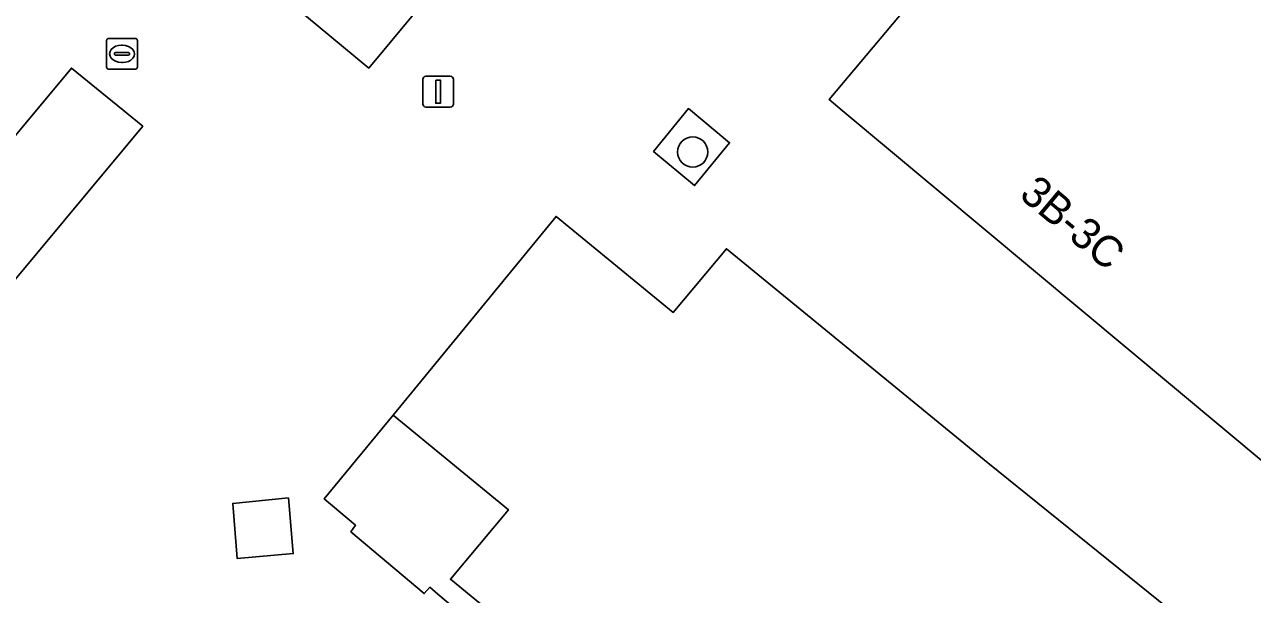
# Model space of a CAD drawing. Extents: x 161772 to 163126, y 383092 to 383917.
# Drawn here: x 161997.2 to 162036.88, y 383272.69 to 383291.12 of the extents above; entities that cross this region are included whole.
import ezdxf

# ---------------------------------------------------------------- set-up
doc = ezdxf.new("R2010")
doc.units = 0
for name, color, linetype in [('IMGEO_Boom', 7, 'Continuous'), ('IMGEO_Erf', 7, 'Continuous'), ('IMGEO_Groenvoorziening', 7, 'Continuous'), ('IMGEO_Lichtmast', 7, 'Continuous'), ('IMGEO_Pand', 7, 'Continuous'), ('IMGEO_Pand_nummerreeks', 7, 'Continuous'), ('IMGEO_Parkeervlak_open', 7, 'Continuous'), ('IMGEO_Rijbaan_lokaal_open', 7, 'Continuous'), ('IMGEO_Rioolput', 7, 'Continuous')]:
    doc.layers.add(name, color=color, linetype=linetype)

msp = doc.modelspace()

# ---------------------------------------------------------------- linework, layer by layer
at = {"layer": 'IMGEO_Boom'}
msp.add_circle((162018.794, 383286.997), 0.489, dxfattribs=at)
at = {"layer": 'IMGEO_Erf'}
msp.add_lwpolyline([(162012.84, 383275.431), (162009.111, 383278.492), (162006.887, 383275.781), (162007.901, 383274.927), (162007.748, 383274.718), (162010.119, 383272.72), (162010.293, 383272.927), (162010.561, 383272.701), (162015.661, 383268.403), (162016.121, 383268.939), (162010.962, 383273.181)], close=True, dxfattribs=at)
at = {"layer": 'IMGEO_Groenvoorziening'}
for points in [[(162018.656, 383288.4), (162017.527, 383287.015), (162018.856, 383285.911), (162019.985, 383287.296)], [(162003.928, 383275.636), (162004.073, 383273.854), (162005.884, 383274.015), (162005.73, 383275.811)]]:
    msp.add_lwpolyline(points, close=True, dxfattribs=at)
at = {"layer": 'IMGEO_Lichtmast'}
for p, q in [((162010.07, 383288.549), (162010.07, 383289.349)), ((162010.07, 383289.349), (162010.07, 383288.549)), ((162010.17, 383289.449), (162010.96, 383289.449)), ((162010.96, 383289.449), (162010.17, 383289.449)), ((162011.06, 383289.349), (162011.06, 383288.549)), ((162011.06, 383288.549), (162011.06, 383289.349)), ((162010.96, 383288.449), (162010.17, 383288.449)), ((162010.17, 383288.449), (162010.96, 383288.449))]:
    msp.add_line(p, q, dxfattribs=at)
msp.add_lwpolyline([(162010.49, 383289.324), (162010.64, 383289.324), (162010.64, 383288.574), (162010.49, 383288.574), (162010.49, 383289.324)], dxfattribs=at)
for centre, start, end in [((162010.17, 383289.349), 90, 180), ((162010.17, 383289.349), 90, 180), ((162010.96, 383289.349), 0, 90), ((162010.96, 383289.349), 360, 90), ((162010.17, 383288.549), 180, 270), ((162010.17, 383288.549), 180, 270), ((162010.96, 383288.549), 270, 0), ((162010.96, 383288.549), 270, 0)]:
    msp.add_arc(centre, 0.1, start, end, dxfattribs=at)
at = {"layer": 'IMGEO_Pand'}
for points in [[(162026.521, 383311.615), (162017.506, 383319.099), (161999.317, 383297.187), (162008.327, 383289.709)], [(162044.447, 383292.004), (162036.693, 383298.485), (162031.78, 383292.606), (162028.659, 383295.214), (162028.011, 383294.439), (162026.442, 383292.561), (162023.208, 383288.692), (162023.625, 383288.344), (162037.42, 383276.813), (162037.735, 383277.19), (162040.506, 383280.506), (162042.807, 383283.258), (162039.469, 383286.048)], [(162028.327, 383276.946), (162019.883, 383283.867), (162018.165, 383281.809), (162014.379, 383284.914), (162009.111, 383278.492), (162012.84, 383275.431), (162010.962, 383273.181), (162016.121, 383268.939), (162019.517, 383266.146), (162021.258, 383264.714), (162027.134, 383259.881), (162036.134, 383270.654)]]:
    msp.add_lwpolyline(points, close=True, dxfattribs=at)
at = {"layer": 'IMGEO_Parkeervlak_open'}
msp.add_lwpolyline([(161998.713, 383289.711), (161988.857, 383277.877), (161986.219, 383274.71), (161988.513, 383272.817), (162001.02, 383287.832)], close=True, dxfattribs=at)
at = {"layer": 'IMGEO_Rijbaan_lokaal_open'}
for points in [[(162008.327, 383289.709), (161999.317, 383297.187), (161998.671, 383297.723), (162016.845, 383319.622), (162017.506, 383319.099), (162026.521, 383311.615)], [(162036.693, 383298.485), (162044.447, 383292.004), (162039.469, 383286.048), (162042.807, 383283.258), (162046.073, 383280.556), (162043.805, 383277.783), (162043.65, 383277.905), (162040.506, 383280.506), (162037.735, 383277.19), (162037.42, 383276.813), (162023.625, 383288.344), (162023.208, 383288.692), (162026.442, 383292.561), (162023.12, 383295.307), (162024.7, 383297.204), (162028.011, 383294.439), (162028.659, 383295.214), (162031.78, 383292.606)], [(161988.513, 383272.817), (161986.219, 383274.71), (161988.857, 383277.877), (161998.713, 383289.711), (162001.02, 383287.832)], [(162019.985, 383287.296), (162018.856, 383285.911), (162017.527, 383287.015), (162018.656, 383288.4)], [(162028.327, 383276.946), (162036.134, 383270.654), (162027.134, 383259.881), (162021.258, 383264.714), (162020.598, 383263.911), (162018.866, 383265.355), (162019.517, 383266.146), (162016.121, 383268.939), (162015.661, 383268.403), (162010.561, 383272.701), (162010.293, 383272.927), (162010.119, 383272.72), (162007.748, 383274.718), (162007.901, 383274.927), (162006.887, 383275.781), (162009.111, 383278.492), (162014.379, 383284.914), (162018.165, 383281.809), (162019.883, 383283.867)], [(162005.73, 383275.811), (162005.884, 383274.015), (162004.073, 383273.854), (162003.928, 383275.636)]]:
    msp.add_lwpolyline(points, close=True, dxfattribs=at)
at = {"layer": 'IMGEO_Rioolput'}
for p, q in [((161999.925, 383290.671), (162000.777, 383290.671)), ((161999.85, 383289.745), (161999.85, 383290.597)), ((162000.338, 383290.451), (162000.363, 383290.451)), ((162000.851, 383290.597), (162000.851, 383289.745)), ((162000.109, 383290.165), (162000.109, 383290.177)), ((162000.547, 383290.128), (162000.149, 383290.128)), ((162000.152, 383290.214), (162000.55, 383290.214)), ((162000.361, 383289.891), (162000.336, 383289.891)), ((162000.593, 383290.177), (162000.593, 383290.165)), ((162000.777, 383289.671), (161999.925, 383289.671))]:
    msp.add_line(p, q, dxfattribs=at)
for points in [[(161999.925, 383290.671), (162000.777, 383290.671)], [(161999.85, 383289.745), (161999.85, 383290.597)], [(162000.851, 383290.597), (162000.851, 383289.745)], [(162000.777, 383289.671), (161999.925, 383289.671)]]:
    msp.add_lwpolyline(points, dxfattribs=at)
for centre, radius, start, end in [((161999.927, 383290.595), 0.0765, 91.552, 178.448), ((161999.927, 383290.595), 0.0765, 91.552, 178.448), ((162000.775, 383290.595), 0.0765, 1.552, 88.448), ((162000.775, 383290.595), 0.0765, 1.552, 88.448), ((162000.149, 383290.174), 0.0403, 85.8775, 175.7526), ((162000.146, 383290.164), 0.0366, 178.938, 274.7102), ((162000.55, 383290.171), 0.043, 264.8664, 352.4533), ((162000.554, 383290.176), 0.0386, 1.7309, 96.639), ((161999.927, 383289.747), 0.0765, 181.552, 268.448), ((161999.927, 383289.747), 0.0765, 181.552, 268.448), ((162000.775, 383289.747), 0.0765, 271.552, 358.448), ((162000.775, 383289.747), 0.0765, 271.552, 358.448)]:
    msp.add_arc(centre, radius, start, end, dxfattribs=at)
for centre, major_axis, ratio, start_param, end_param in [((162000.337, 383290.171), (-0.387, 0.002), 0.722429, 4.712389, 7.853982), ((162000.362, 383290.171), (-0.39, 0.002), 0.717154, 1.570796, 4.712389)]:
    msp.add_ellipse(centre, major_axis=major_axis, ratio=ratio, start_param=start_param, end_param=end_param, dxfattribs=at)

# ---------------------------------------------------------------- texts
at = {"layer": 'IMGEO_Pand_nummerreeks'}
msp.add_text('3B-3C', height=1, rotation=320.1107, dxfattribs=at).set_placement((162029.307, 383285.55))

doc.saveas('drawing.dxf')
